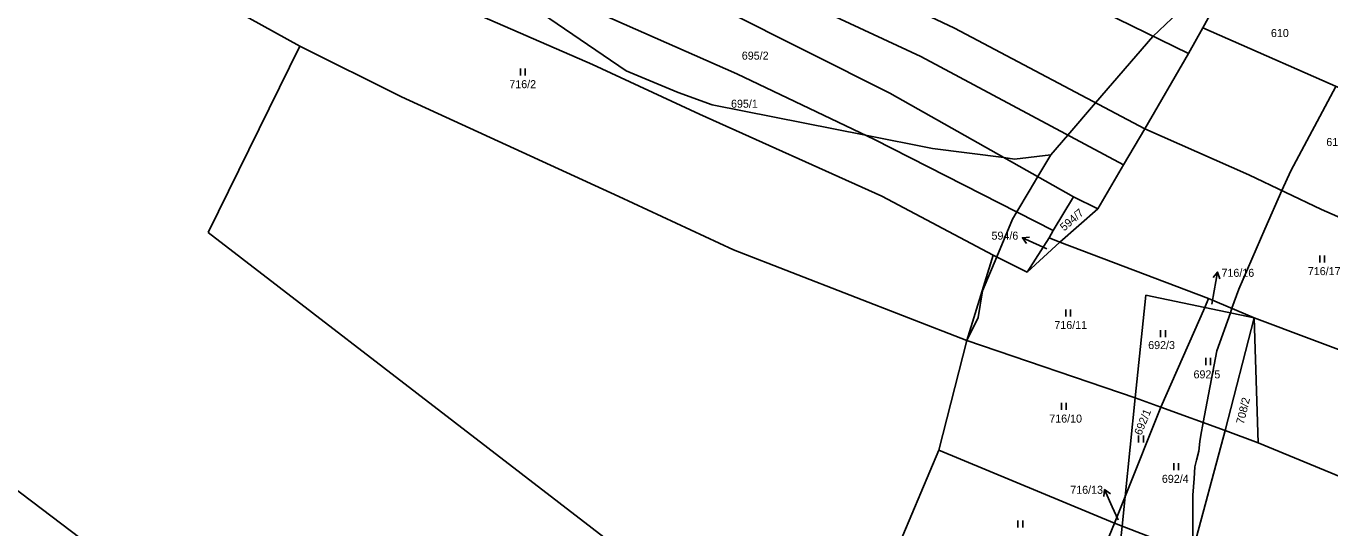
# Model space of a CAD drawing. Extents: x -749173 to -746119, y -1132678 to -1130338.
# Drawn here: x -748707.5 to -748430.5, y -1131207.1 to -1131100.5 of the extents above; entities that cross this region are included whole.
import ezdxf

# ---------------------------------------------------------------- set-up
doc = ezdxf.new("R2010")
doc.units = 0
for name, color, linetype in [('Vrstva 1', 7, 'Continuous'), ('Vrstva 16', 7, 'Continuous'), ('Vrstva 18', 7, 'Continuous'), ('Vrstva 25', 7, 'Continuous'), ('Vrstva 52', 7, 'Continuous'), ('Vrstva 6', 7, 'Continuous')]:
    doc.layers.add(name, color=color, linetype=linetype)

msp = doc.modelspace()

# ---------------------------------------------------------------- linework, layer by layer
at = {"layer": 'Vrstva 1'}
for points in [[(-748649.3, -1131104.79), (-748684.92, -1131085.04)], [(-748457.53, -1131100.91), (-748452.21, -1131091.2)], [(-748615.45, -1131096.38), (-748587.13, -1131108.7)], [(-748460.58, -1131106.38), (-748457.53, -1131100.91)], [(-748627.72, -1131115.56), (-748649.3, -1131104.79)], [(-748469.85, -1131122.34), (-748460.58, -1131106.38)], [(-748587.13, -1131108.7), (-748564.41, -1131119.26)], [(-748581.58, -1131136.72), (-748627.72, -1131115.56)], [(-748564.41, -1131119.26), (-748525.66, -1131136.67)], [(-748474.34, -1131130), (-748469.85, -1131122.34)], [(-748479.83, -1131139.36), (-748474.34, -1131130)], [(-748557.17, -1131148.05), (-748581.58, -1131136.72)], [(-748525.66, -1131136.67), (-748502.01, -1131149.16)], [(-748487.89, -1131146.41), (-748479.83, -1131139.36)], [(-748507.63, -1131167.31), (-748557.17, -1131148.05)], [(-748494.83, -1131152.76), (-748487.89, -1131146.41)], [(-748502.01, -1131149.16), (-748494.83, -1131152.76)], [(-748471.87, -1131179.47), (-748469.64, -1131157.65)], [(-748469.64, -1131157.65), (-748457.1, -1131160.26)], [(-748457.1, -1131160.26), (-748446.57, -1131162.45)], [(-748446.57, -1131162.45), (-748452.78, -1131186.38)], [(-748422.65, -1131171.45), (-748446.57, -1131162.45)], [(-748513.61, -1131190.57), (-748507.63, -1131167.31)], [(-748474.01, -1131200.39), (-748471.87, -1131179.47)], [(-748683.15, -1131218.97), (-748729.51, -1131183.85)], [(-748452.78, -1131186.38), (-748459.76, -1131212.41)], [(-748523.17, -1131213.23), (-748513.61, -1131190.57)], [(-748474.65, -1131206.69), (-748474.01, -1131200.39)], [(-748475.82, -1131218.17), (-748474.65, -1131206.69)]]:
    msp.add_lwpolyline(points, dxfattribs=at)
at = {"layer": 'Vrstva 16'}
for p, q in [((-748494.97, -1131146.67), (-748495.84, -1131145.45)), ((-748455.33, -1131153.92), (-748454.37, -1131152.77)), ((-748478.52, -1131200.42), (-748478.37, -1131198.92))]:
    msp.add_line(p, q, dxfattribs=at)
for points in [[(-748492.2, -1131147.11), (-748495.84, -1131145.45), (-748494.35, -1131145.31)], [(-748490.65, -1131147.82), (-748492.2, -1131147.11)], [(-748455.07, -1131156.71), (-748454.37, -1131152.77), (-748453.86, -1131154.18)], [(-748455.58, -1131159.57), (-748455.07, -1131156.71)], [(-748476.73, -1131202.57), (-748478.37, -1131198.92), (-748477.15, -1131199.8)], [(-748475.46, -1131205.39), (-748476.73, -1131202.57)]]:
    msp.add_lwpolyline(points, dxfattribs=at)
at = {"layer": 'Vrstva 25'}
for p, q in [((-748602.46, -1131109.51), (-748602.46, -1131111.01)), ((-748601.46, -1131111.01), (-748601.46, -1131109.51)), ((-748432.65, -1131149.2), (-748432.65, -1131150.7)), ((-748431.65, -1131150.7), (-748431.65, -1131149.2)), ((-748486.58, -1131160.7), (-748486.58, -1131162.2)), ((-748485.58, -1131162.2), (-748485.58, -1131160.7)), ((-748466.46, -1131165.08), (-748466.46, -1131166.58)), ((-748465.46, -1131166.58), (-748465.46, -1131165.08)), ((-748456.87, -1131170.99), (-748456.87, -1131172.49)), ((-748455.87, -1131172.49), (-748455.87, -1131170.99)), ((-748487.5, -1131180.51), (-748487.5, -1131182.01)), ((-748486.5, -1131182.01), (-748486.5, -1131180.51)), ((-748471.14, -1131187.43), (-748471.14, -1131188.93)), ((-748470.14, -1131188.93), (-748470.14, -1131187.43)), ((-748463.65, -1131193.29), (-748463.65, -1131194.79)), ((-748462.65, -1131194.79), (-748462.65, -1131193.29)), ((-748496.77, -1131205.47), (-748496.77, -1131206.97)), ((-748495.77, -1131206.97), (-748495.77, -1131205.47))]:
    msp.add_line(p, q, dxfattribs=at)
at = {"layer": 'Vrstva 52'}
for points in [[(-748372, -1130998.12), (-748382.25, -1131008.37), (-748385.27, -1131011.67), (-748396.36, -1131023.76), (-748400.94, -1131028.75), (-748408.61, -1131036.61), (-748414.86, -1131043.02), (-748420.86, -1131049.17), (-748433.25, -1131061.87), (-748433.56, -1131062.26), (-748435.04, -1131064.1), (-748444.46, -1131075.78), (-748449.41, -1131081.91), (-748455.63, -1131089.62), (-748460.06, -1131095.12), (-748468.1, -1131102.73), (-748480.27, -1131116.82), (-748486.18, -1131123.66), (-748489.81, -1131127.87)], [(-748720.75, -1131033), (-748699.74, -1131039.54), (-748700.01, -1131043.9), (-748700.66, -1131056.76), (-748699.23, -1131057.41), (-748707.43, -1131074.93), (-748684.92, -1131085.04), (-748649.3, -1131104.79), (-748627.72, -1131115.56), (-748581.58, -1131136.72), (-748557.17, -1131148.05), (-748507.63, -1131167.31)], [(-748489.81, -1131127.87), (-748497.5, -1131128.75), (-748499.74, -1131128.46), (-748514.94, -1131126.5), (-748529.18, -1131123.68), (-748561.69, -1131117.25), (-748568.94, -1131114.62), (-748580, -1131110), (-748599.56, -1131096.75)], [(-748459.62, -1131211.91), (-748459.62, -1131200.12), (-748459.37, -1131196.59), (-748459.19, -1131194.12), (-748458.84, -1131192.67), (-748458.37, -1131190.75), (-748458.11, -1131188.75), (-748457.94, -1131187.37), (-748457.42, -1131184.68), (-748454.5, -1131169.5), (-748451.64, -1131161.39), (-748451.31, -1131160.45), (-748449.87, -1131156.37), (-748444.31, -1131143.62), (-748440.69, -1131135.46), (-748438.81, -1131131.25), (-748429.24, -1131113.33)], [(-748489.81, -1131127.87), (-748492.57, -1131132.49), (-748494.41, -1131135.59), (-748497.02, -1131139.97), (-748497.94, -1131141.5), (-748501.29, -1131149.52), (-748504.31, -1131156.75), (-748505.19, -1131162.37), (-748507.63, -1131167.31)], [(-748507.63, -1131167.31), (-748513.61, -1131190.57), (-748523.17, -1131213.23)]]:
    msp.add_lwpolyline(points, dxfattribs=at)
at = {"layer": 'Vrstva 6'}
for points in [[(-748535.69, -1131069.64), (-748460.58, -1131106.38)], [(-748510.22, -1131100.96), (-748549.44, -1131082.45)], [(-748610.96, -1131086.6), (-748556.46, -1131110.63)], [(-748547.53, -1131092.9), (-748517.39, -1131106.95)], [(-748524.02, -1131114.8), (-748559.26, -1131097.09)], [(-748469.85, -1131122.34), (-748510.22, -1131100.96)], [(-748424, -1131115.63), (-748457.53, -1131100.91)], [(-748668.77, -1131144.37), (-748649.3, -1131104.79)], [(-748517.39, -1131106.95), (-748474.34, -1131130)], [(-748556.46, -1131110.63), (-748527.26, -1131124.6)], [(-748484.95, -1131136.78), (-748524.02, -1131114.8)], [(-748447.76, -1131132.08), (-748469.85, -1131122.34)], [(-748527.26, -1131124.6), (-748489.31, -1131143.89)], [(-748432.29, -1131139.48), (-748447.76, -1131132.08)], [(-748489.31, -1131143.89), (-748484.95, -1131136.78)], [(-748479.83, -1131139.36), (-748484.95, -1131136.78)], [(-748408.02, -1131150.06), (-748432.29, -1131139.48)], [(-748549.98, -1131235.81), (-748668.77, -1131144.37)], [(-748490.16, -1131145.46), (-748494.83, -1131152.76)], [(-748489.31, -1131143.89), (-748490.16, -1131145.46)], [(-748487.89, -1131146.41), (-748490.16, -1131145.46)], [(-748456.31, -1131158.34), (-748487.89, -1131146.41)], [(-748507.63, -1131167.31), (-748502.01, -1131149.16)], [(-748456.31, -1131158.34), (-748457.1, -1131160.26)], [(-748446.57, -1131162.45), (-748456.31, -1131158.34)], [(-748457.1, -1131160.26), (-748466.39, -1131181.4)], [(-748445.77, -1131189.01), (-748446.57, -1131162.45)], [(-748471.87, -1131179.47), (-748507.63, -1131167.31)], [(-748466.39, -1131181.4), (-748474.01, -1131200.39)], [(-748466.39, -1131181.4), (-748471.87, -1131179.47)], [(-748466.39, -1131181.4), (-748452.78, -1131186.38)], [(-748452.78, -1131186.38), (-748445.77, -1131189.01)], [(-748396.53, -1131209.32), (-748445.77, -1131189.01)], [(-748513.61, -1131190.57), (-748476.28, -1131206.07)], [(-748474.01, -1131200.39), (-748476.28, -1131206.07)], [(-748476.28, -1131206.07), (-748477.38, -1131208.81)], [(-748476.28, -1131206.07), (-748474.65, -1131206.69)], [(-748474.65, -1131206.69), (-748459.76, -1131212.41)]]:
    msp.add_lwpolyline(points, dxfattribs=at)

# ---------------------------------------------------------------- texts
at = {"layer": 'Vrstva 16'}
for s, p in [('594/6', (-748502.39, -1131145.87)), ('716/16', (-748453.54, -1131153.76)), ('716/13', (-748485.66, -1131199.83))]:
    msp.add_text(s, height=1.7, dxfattribs=at).set_placement(p)
at = {"layer": 'Vrstva 18'}
for s, height, p in [('610', 1.7, (-748443.04, -1131102.85)), ('695/2', 1.7, (-748555.43, -1131107.65)), ('716/2', 1.7, (-748604.81, -1131113.71)), ('695/1', 1.7, (-748557.72, -1131117.86)), ('613', 1.7, (-748431.27, -1131125.99)), ('594/6', 0.1, (-748490.65, -1131147.82)), ('716/17', 1.7, (-748435.2, -1131153.4)), ('716/11', 1.7, (-748489.04, -1131164.84)), ('692/3', 1.7, (-748469.11, -1131169.1)), ('692/5', 1.7, (-748459.48, -1131175.32)), ('716/10', 1.7, (-748490.12, -1131184.71)), ('692/4', 1.7, (-748466.2, -1131197.5)), ('716/13', 0.1, (-748475.46, -1131205.39))]:
    msp.add_text(s, height=height, dxfattribs=at).set_placement(p)
for s, height, rotation, p in [('594/7', 1.7, 41.0579, (-748486.94, -1131144.15)), ('716/16', 0.1, 350.2845, (-748455.58, -1131159.57)), ('692/1', 1.7, 67.9583, (-748470.58, -1131187.54)), ('708/2', 1.7, 76.1192, (-748448.83, -1131185.15))]:
    msp.add_text(s, height=height, rotation=rotation, dxfattribs=at).set_placement(p)

doc.saveas('drawing.dxf')
